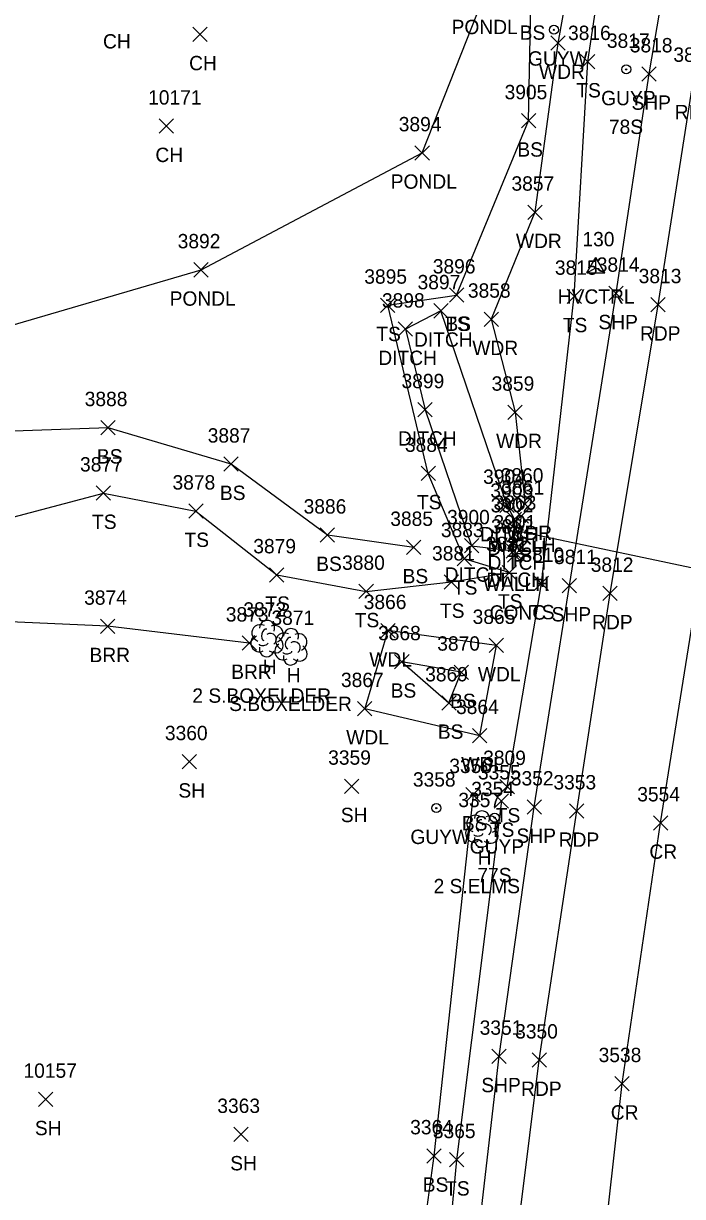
# Model space of a CAD drawing. Extents: x 1769141 to 1770911, y 735471 to 741449.
# Drawn here: x 1770390.9 to 1770482.7, y 737963 to 738126.4 of the extents above; entities that cross this region are included whole.
import ezdxf

# ---------------------------------------------------------------- set-up
doc = ezdxf.new("R2010")
doc.units = 0
for name, color, linetype in [('C_A', 7, 'Continuous'), ('C_I', 7, 'Continuous'), ('CPSM', 7, 'Continuous'), ('D_A', 7, 'Continuous'), ('D_C', 7, 'Continuous'), ('D_I', 7, 'Continuous'), ('D_TIC', 7, 'Continuous'), ('DCP', 7, 'Continuous'), ('DD', 7, 'Continuous'), ('DHW', 7, 'Continuous'), ('L_A', 7, 'Continuous'), ('L_C', 7, 'Continuous'), ('L_I', 7, 'Continuous'), ('L_TIC', 7, 'Continuous'), ('LABL', 7, 'Continuous'), ('LAWA', 7, 'Continuous'), ('LAWE', 7, 'Continuous'), ('LELB', 7, 'Continuous'), ('LTD', 7, 'Continuous'), ('P_A', 7, 'Continuous'), ('P_I', 7, 'Continuous'), ('P_TIC', 7, 'Continuous'), ('PET', 7, 'Continuous'), ('PRC', 7, 'Continuous'), ('PSP', 7, 'Continuous'), ('U_A', 7, 'Continuous'), ('U_C', 7, 'Continuous'), ('U_I', 7, 'Continuous'), ('UPGW', 7, 'Continuous')]:
    doc.layers.add(name, color=color, linetype=linetype)

msp = doc.modelspace()

# ---------------------------------------------------------------- linework, layer by layer
at = {"layer": 'CPSM'}
for p, q in [((1770469.42, 738091.66), (1770470.67, 738093.82)), ((1770471.92, 738091.66), (1770470.67, 738093.82)), ((1770470.67, 738092.38), (1770470.67, 738093.82)), ((1770469.42, 738091.66), (1770470.67, 738092.38)), ((1770469.42, 738091.66), (1770471.92, 738091.66)), ((1770470.67, 738092.38), (1770470.67, 738092.38)), ((1770470.67, 738092.38), (1770471.92, 738091.66))]:
    msp.add_line(p, q, dxfattribs=at)
at = {"layer": 'D_TIC'}
for points in [[(1770448.09, 738085.39), (1770450.09, 738087.39)], [(1770450.09, 738085.39), (1770448.09, 738087.39)], [(1770443.13, 738082.84), (1770445.13, 738084.84)], [(1770445.13, 738082.84), (1770443.13, 738084.84)], [(1770445.87, 738071.61), (1770447.87, 738073.61)], [(1770447.87, 738071.61), (1770445.87, 738073.61)], [(1770457.3, 738058.28), (1770459.3, 738060.28)], [(1770459.3, 738058.28), (1770457.3, 738060.28)], [(1770458.31, 738056.34), (1770460.31, 738058.34)], [(1770460.31, 738056.34), (1770458.31, 738058.34)], [(1770459.26, 738056.79), (1770461.26, 738058.79)], [(1770461.26, 738056.79), (1770459.26, 738058.79)], [(1770458.73, 738054.67), (1770460.73, 738056.67)], [(1770460.73, 738054.67), (1770458.73, 738056.67)], [(1770458.35, 738054.31), (1770460.35, 738056.31)], [(1770460.35, 738054.31), (1770458.35, 738056.31)], [(1770452.36, 738052.65), (1770454.36, 738054.65)], [(1770454.36, 738052.65), (1770452.36, 738054.65)], [(1770458.18, 738051.93), (1770460.18, 738053.93)], [(1770460.18, 738051.93), (1770458.18, 738053.93)], [(1770458.35, 738051.36), (1770460.35, 738053.36)], [(1770460.35, 738051.36), (1770458.35, 738053.36)]]:
    msp.add_lwpolyline(points, dxfattribs=at)
at = {"layer": 'DCP'}
msp.add_lwpolyline([(1770501.55, 738046.88), (1770459.73, 738055.67)], dxfattribs=at)
at = {"layer": 'DD'}
for points in [[(1770449.09, 738086.39), (1770444.13, 738083.84), (1770446.87, 738072.61), (1770453.36, 738053.65), (1770459.18, 738052.93), (1770459.35, 738055.31), (1770459.31, 738057.34), (1770458.3, 738059.28)], [(1770458.3, 738059.28), (1770449.09, 738086.39)]]:
    msp.add_lwpolyline(points, dxfattribs=at)
at = {"layer": 'DHW'}
msp.add_lwpolyline([(1770460.26, 738057.79), (1770459.35, 738052.36)], dxfattribs=at)
at = {"layer": 'L_TIC'}
for points in [[(1770414.52, 738123.91), (1770416.52, 738125.91)], [(1770416.52, 738123.91), (1770414.52, 738125.91)], [(1770464.39, 738122.7), (1770466.39, 738124.7)], [(1770466.39, 738122.7), (1770464.39, 738124.7)], [(1770468.53, 738120.12), (1770470.53, 738122.12)], [(1770470.53, 738120.12), (1770468.53, 738122.12)], [(1770460.29, 738111.87), (1770462.29, 738113.87)], [(1770462.29, 738111.87), (1770460.29, 738113.87)], [(1770409.83, 738111.12), (1770411.83, 738113.12)], [(1770411.83, 738111.12), (1770409.83, 738113.12)], [(1770445.47, 738107.4), (1770447.47, 738109.4)], [(1770447.47, 738107.4), (1770445.47, 738109.4)], [(1770461.17, 738099.13), (1770463.17, 738101.13)], [(1770463.17, 738099.13), (1770461.17, 738101.13)], [(1770414.68, 738091.1), (1770416.68, 738093.1)], [(1770416.68, 738091.1), (1770414.68, 738093.1)], [(1770450.27, 738087.59), (1770452.27, 738089.59)], [(1770452.27, 738087.59), (1770450.27, 738089.59)], [(1770450.27, 738087.59), (1770452.27, 738089.59)], [(1770452.27, 738087.59), (1770450.27, 738089.59)], [(1770466.65, 738087.41), (1770468.65, 738089.41)], [(1770468.65, 738087.41), (1770466.65, 738089.41)], [(1770440.67, 738086.17), (1770442.67, 738088.17)], [(1770442.67, 738086.17), (1770440.67, 738088.17)], [(1770455.1, 738084.22), (1770457.1, 738086.22)], [(1770457.1, 738084.22), (1770455.1, 738086.22)], [(1770458.41, 738071.26), (1770460.41, 738073.26)], [(1770460.41, 738071.26), (1770458.41, 738073.26)], [(1770401.73, 738069.11), (1770403.73, 738071.11)], [(1770403.73, 738069.11), (1770401.73, 738071.11)], [(1770418.86, 738064.03), (1770420.86, 738066.03)], [(1770420.86, 738064.03), (1770418.86, 738066.03)], [(1770446.33, 738062.74), (1770448.33, 738064.74)], [(1770448.33, 738062.74), (1770446.33, 738064.74)], [(1770401.08, 738060), (1770403.08, 738062)], [(1770403.08, 738060), (1770401.08, 738062)], [(1770459.8, 738058.46), (1770461.8, 738060.46)], [(1770461.8, 738058.46), (1770459.8, 738060.46)], [(1770413.96, 738057.49), (1770415.96, 738059.49)], [(1770415.96, 738057.49), (1770413.96, 738059.49)], [(1770432.27, 738054.14), (1770434.27, 738056.14)], [(1770434.27, 738054.14), (1770432.27, 738056.14)], [(1770444.29, 738052.42), (1770446.29, 738054.42)], [(1770446.29, 738052.42), (1770444.29, 738054.42)], [(1770451.34, 738050.85), (1770453.34, 738052.85)], [(1770453.34, 738050.85), (1770451.34, 738052.85)], [(1770425.22, 738048.6), (1770427.22, 738050.6)], [(1770427.22, 738048.6), (1770425.22, 738050.6)], [(1770457.61, 738048.91), (1770459.61, 738050.91)], [(1770459.61, 738048.91), (1770457.61, 738050.91)], [(1770449.54, 738047.61), (1770451.54, 738049.61)], [(1770451.54, 738047.61), (1770449.54, 738049.61)], [(1770462.09, 738047.41), (1770464.09, 738049.41)], [(1770464.09, 738047.41), (1770462.09, 738049.41)], [(1770437.67, 738046.3), (1770439.67, 738048.3)], [(1770439.67, 738046.3), (1770437.67, 738048.3)], [(1770401.65, 738041.44), (1770403.65, 738043.44)], [(1770403.65, 738041.44), (1770401.65, 738043.44)], [(1770440.7, 738040.83), (1770442.7, 738042.83)], [(1770442.7, 738040.83), (1770440.7, 738042.83)], [(1770421.38, 738039.1), (1770423.38, 738041.1)], [(1770423.38, 738039.1), (1770421.38, 738041.1)], [(1770455.81, 738038.77), (1770457.81, 738040.77)], [(1770457.81, 738038.77), (1770455.81, 738040.77)], [(1770442.64, 738036.49), (1770444.64, 738038.49)], [(1770444.64, 738036.49), (1770442.64, 738038.49)], [(1770450.92, 738035.04), (1770452.92, 738037.04)], [(1770452.92, 738035.04), (1770450.92, 738037.04)], [(1770449.2, 738030.76), (1770451.2, 738032.76)], [(1770451.2, 738030.76), (1770449.2, 738032.76)], [(1770437.47, 738029.97), (1770439.47, 738031.97)], [(1770439.47, 738029.97), (1770437.47, 738031.97)], [(1770453.49, 738026.21), (1770455.49, 738028.21)], [(1770455.49, 738026.21), (1770453.49, 738028.21)], [(1770413.03, 738022.57), (1770415.03, 738024.57)], [(1770415.03, 738022.57), (1770413.03, 738024.57)], [(1770435.65, 738019.15), (1770437.65, 738021.15)], [(1770437.65, 738019.15), (1770435.65, 738021.15)], [(1770457.31, 738019.11), (1770459.31, 738021.11)], [(1770459.31, 738019.11), (1770457.31, 738021.11)], [(1770452.56, 738017.99), (1770454.56, 738019.99)], [(1770454.56, 738017.99), (1770452.56, 738019.99)], [(1770456.5, 738017.1), (1770458.5, 738019.1)], [(1770458.5, 738017.1), (1770456.5, 738019.1)], [(1770393.04, 737975.53), (1770395.04, 737977.53)], [(1770395.04, 737975.53), (1770393.04, 737977.53)], [(1770420.25, 737970.63), (1770422.25, 737972.63)], [(1770422.25, 737970.63), (1770420.25, 737972.63)], [(1770447.11, 737967.65), (1770449.11, 737969.65)], [(1770449.11, 737967.65), (1770447.11, 737969.65)], [(1770450.26, 737967.12), (1770452.26, 737969.12)], [(1770452.26, 737967.12), (1770450.26, 737969.12)]]:
    msp.add_lwpolyline(points, dxfattribs=at)
at = {"layer": 'LABL'}
msp.add_lwpolyline([(1770422.38, 738040.1), (1770402.65, 738042.44), (1770384.82, 738043.24)], dxfattribs=at)
at = {"layer": 'LAWA'}
for points in [[(1770401.02, 738228.12), (1770441.59, 738216.42), (1770465.55, 738205.78), (1770479.04, 738202.9), (1770472.71, 738177.36), (1770470.71, 738153.28), (1770465.39, 738123.7), (1770462.17, 738100.13), (1770456.1, 738085.22), (1770459.41, 738072.26), (1770460.8, 738059.46)], [(1770454.49, 738027.21), (1770456.81, 738039.77), (1770441.7, 738041.83), (1770438.47, 738030.97)], [(1770438.47, 738030.97), (1770454.49, 738027.21)]]:
    msp.add_lwpolyline(points, dxfattribs=at)
at = {"layer": 'LAWE'}
msp.add_lwpolyline([(1770380.6, 738081.82), (1770415.68, 738092.1), (1770446.47, 738108.4), (1770454.95, 738129.94), (1770461.31, 738167.46), (1770461.9, 738190.5), (1770439.85, 738196.12), (1770398.22, 738211.87)], dxfattribs=at)
at = {"layer": 'LELB'}
for points in [[(1770451.27, 738088.59), (1770461.29, 738112.87), (1770461.61, 738129.16), (1770467.58, 738166.42), (1770470.58, 738187.95), (1770471.3, 738199.14), (1770462.08, 738199.87), (1770440.63, 738208.52), (1770399.83, 738216.6)], [(1770458.31, 738020.11), (1770463.09, 738048.41), (1770467.65, 738088.41), (1770469.53, 738121.12), (1770475.72, 738162.31), (1770479.04, 738202.9)], [(1770384.85, 738056.44), (1770402.08, 738061), (1770414.96, 738058.49), (1770426.22, 738049.6), (1770438.67, 738047.3), (1770450.54, 738048.61), (1770458.61, 738049.91), (1770452.34, 738051.85), (1770447.33, 738063.74), (1770441.67, 738087.17), (1770451.27, 738088.59)], [(1770445.29, 738053.42), (1770433.27, 738055.14), (1770419.86, 738065.03), (1770402.73, 738070.11), (1770381.59, 738069.35)], [(1770443.64, 738037.49), (1770450.2, 738031.76), (1770451.92, 738036.04)], [(1770451.92, 738036.04), (1770443.64, 738037.49)], [(1770453.56, 738018.99), (1770448.11, 737968.65), (1770442.38, 737926.78), (1770424.46, 737926.36), (1770399.32, 737925.8), (1770378.87, 737916.16)], [(1770457.5, 738018.1), (1770451.26, 737968.12), (1770447.31, 737925.65), (1770426.56, 737914.91), (1770405.79, 737915.11), (1770379.14, 737894.14)]]:
    msp.add_lwpolyline(points, dxfattribs=at)
at = {"layer": 'LTD'}
for p, q in [((1770424.83, 738040.78), (1770424.83, 738040.78)), ((1770424.83, 738040.78), (1770424.83, 738040.78)), ((1770428.17, 738039.63), (1770428.17, 738039.63)), ((1770428.17, 738039.63), (1770428.17, 738039.63)), ((1770454.77, 738014.24), (1770454.77, 738014.24)), ((1770454.77, 738014.24), (1770454.77, 738014.24))]:
    msp.add_line(p, q, dxfattribs=at)
for centre in [(1770424.88, 738042.21), (1770428.22, 738041.06), (1770454.81, 738015.67)]:
    msp.add_arc(centre, 1.05, 335.5272, 180.9563, dxfattribs=at)
for centre, major_axis, ratio, start_param, end_param in [((1770424.04, 738041.45), (1.21, -0.51), 0.895232, 1.570796, 4.712389), ((1770424.63, 738041.24), (-0.208, -0.792), 0.645439, 3.141593, 6.283185), ((1770425.88, 738041.36), (-1.14, -0.48), 0.949671, 1.570796, 4.712389), ((1770423.75, 738040.07), (0.58, -1.04), 0.959034, 3.141593, 6.283185), ((1770425.33, 738040.61), (-0.5, 0.667), 0.989748, 3.141593, 6.283185), ((1770425.83, 738039.95), (-1.09, 0.79), 0.841452, 1.570796, 4.712389), ((1770427.38, 738040.3), (1.21, -0.51), 0.895232, 1.570796, 4.712389), ((1770427.96, 738040.09), (-0.208, -0.792), 0.645439, 3.141593, 6.283185), ((1770428.67, 738039.46), (-0.5, 0.667), 0.989748, 3.141593, 6.283185), ((1770429.21, 738040.21), (-1.14, -0.48), 0.949671, 1.570796, 4.712389), ((1770424.83, 738039.28), (0.26, 1.06), 0.942809, 1.570796, 4.712389), ((1770424.38, 738040.03), (-0.625, -0.083), 0.423636, 0, 3.141593), ((1770427.09, 738038.92), (0.58, -1.04), 0.959034, 3.141593, 6.283185), ((1770427.71, 738038.88), (-0.625, -0.083), 0.423636, 0, 3.141593), ((1770429.17, 738038.8), (-1.09, 0.79), 0.841452, 1.570796, 4.712389), ((1770428.17, 738038.13), (0.26, 1.06), 0.942809, 1.570796, 4.712389), ((1770453.98, 738014.91), (1.21, -0.51), 0.895232, 1.570796, 4.712389), ((1770455.81, 738014.82), (-1.14, -0.48), 0.949671, 1.570796, 4.712389), ((1770453.68, 738013.53), (0.58, -1.04), 0.959034, 3.141593, 6.283185), ((1770454.56, 738014.7), (-0.208, -0.792), 0.645439, 3.141593, 6.283185), ((1770455.27, 738014.07), (-0.5, 0.667), 0.989748, 3.141593, 6.283185), ((1770455.77, 738013.41), (-1.09, 0.79), 0.841452, 1.570796, 4.712389), ((1770454.77, 738012.74), (0.26, 1.06), 0.942809, 1.570796, 4.712389), ((1770454.31, 738013.49), (-0.625, -0.083), 0.423636, 0, 3.141593)]:
    msp.add_ellipse(centre, major_axis=major_axis, ratio=ratio, start_param=start_param, end_param=end_param, dxfattribs=at)
at = {"layer": 'P_TIC'}
for points in [[(1770477.08, 738118.4), (1770479.08, 738120.4)], [(1770479.08, 738118.4), (1770477.08, 738120.4)], [(1770472.48, 738087.83), (1770474.48, 738089.83)], [(1770474.48, 738087.83), (1770472.48, 738089.83)], [(1770478.32, 738086.24), (1770480.32, 738088.24)], [(1770480.32, 738086.24), (1770478.32, 738088.24)], [(1770465.97, 738047.11), (1770467.97, 738049.11)], [(1770467.97, 738047.11), (1770465.97, 738049.11)], [(1770471.65, 738046.02), (1770473.65, 738048.02)], [(1770473.65, 738046.02), (1770471.65, 738048.02)], [(1770461.08, 738016.26), (1770463.08, 738018.26)], [(1770463.08, 738016.26), (1770461.08, 738018.26)], [(1770467.01, 738015.71), (1770469.01, 738017.71)], [(1770469.01, 738015.71), (1770467.01, 738017.71)], [(1770478.69, 738014.04), (1770480.69, 738016.04)], [(1770480.69, 738014.04), (1770478.69, 738016.04)], [(1770456.18, 737981.52), (1770458.18, 737983.52)], [(1770458.18, 737981.52), (1770456.18, 737983.52)], [(1770461.77, 737981), (1770463.77, 737983)], [(1770463.77, 737981), (1770461.77, 737983)], [(1770473.31, 737977.71), (1770475.31, 737979.71)], [(1770475.31, 737977.71), (1770473.31, 737979.71)]]:
    msp.add_lwpolyline(points, dxfattribs=at)
at = {"layer": 'PET'}
msp.add_lwpolyline([(1770457.07, 737800.74), (1770455.08, 737840.17), (1770454.66, 737867.53), (1770455.41, 737907.14), (1770458.91, 737951.02), (1770462.77, 737982), (1770468.01, 738016.71), (1770472.65, 738047.02), (1770479.32, 738087.24), (1770484.16, 738118.08), (1770491.23, 738160.7), (1770498.35, 738202.33), (1770505.32, 738243.58)], dxfattribs=at)
at = {"layer": 'PRC'}
msp.add_lwpolyline([(1770468.76, 737807.58), (1770466.84, 737850.58), (1770466.82, 737890.29), (1770469.34, 737934.23), (1770474.31, 737978.71), (1770479.69, 738015.04), (1770490.28, 738081.51), (1770499.05, 738134.54), (1770507.77, 738186.68), (1770516.39, 738236.25)], dxfattribs=at)
at = {"layer": 'PSP'}
msp.add_lwpolyline([(1770452.89, 737800.45), (1770450.15, 737840.19), (1770449.53, 737867.85), (1770450.27, 737907.19), (1770451, 737923.01), (1770453.64, 737951.55), (1770457.18, 737982.52), (1770462.08, 738017.26), (1770466.97, 738048.11), (1770473.48, 738088.83), (1770478.08, 738119.4), (1770485.23, 738161.48), (1770492.13, 738203.4), (1770499.17, 738244.91)], dxfattribs=at)
at = {"layer": 'UPGW'}
for centre, radius in [((1770464.82, 738125.55), 0.625), ((1770464.82, 738125.55), 0.0833), ((1770474.89, 738120.03), 0.625), ((1770474.89, 738120.03), 0.0833), ((1770448.44, 738017.1), 0.625), ((1770448.44, 738017.1), 0.0833), ((1770456.57, 738015.77), 0.625), ((1770456.57, 738015.77), 0.0833)]:
    msp.add_circle(centre, radius, dxfattribs=at)

# ---------------------------------------------------------------- texts
at = {"layer": 'C_A'}
msp.add_text('HVCTRL', height=2, dxfattribs=at).set_placement((1770465.36, 738087.38))
at = {"layer": 'C_I'}
msp.add_text('130', height=2, dxfattribs=at).set_placement((1770468.79, 738095.38))
at = {"layer": 'D_A'}
for s, p in [('DITCH', (1770445.33, 738081.39)), ('DITCH', (1770440.36, 738078.84)), ('DITCH', (1770443.11, 738067.61)), ('DITCH', (1770454.54, 738054.28)), ('DITCH', (1770455.55, 738052.34)), ('WALLH', (1770455.85, 738052.79)), ('DITCH', (1770455.58, 738050.31)), ('P', (1770459.11, 738050.67)), ('DITCH', (1770449.6, 738048.65)), ('WALLH', (1770454.94, 738047.36)), ('DITCH', (1770455.42, 738047.93))]:
    msp.add_text(s, height=2, dxfattribs=at).set_placement(p)
at = {"layer": 'D_C'}
msp.add_text('CONC', height=2, dxfattribs=at).set_placement((1770455.86, 738043.36))
at = {"layer": 'D_I'}
for s, p in [('3897', (1770445.83, 738089.39)), ('3898', (1770440.87, 738086.84)), ('3899', (1770443.6, 738075.61)), ('3904', (1770454.96, 738062.28)), ('3903', (1770455.97, 738060.34)), ('3861', (1770457.52, 738060.79)), ('3902', (1770456.01, 738058.31)), ('3863', (1770456.42, 738058.67)), ('3900', (1770449.94, 738056.65)), ('3862', (1770456.04, 738055.36)), ('3901', (1770456.41, 738055.93))]:
    msp.add_text(s, height=2, dxfattribs=at).set_placement(p)
at = {"layer": 'L_A'}
for s, p in [('PONDL', (1770450.57, 738124.94)), ('BS', (1770460.05, 738124.16)), ('CH', (1770402.02, 738122.94)), ('CH', (1770414.01, 738119.91)), ('WDR', (1770462.75, 738118.7)), ('TS', (1770467.94, 738116.12)), ('CH', (1770409.32, 738107.12)), ('BS', (1770459.73, 738107.87)), ('PONDL', (1770442.09, 738103.4)), ('WDR', (1770459.53, 738095.13)), ('PONDL', (1770411.3, 738087.1)), ('TS', (1770449.68, 738083.59)), ('BS', (1770449.71, 738083.59)), ('TS', (1770466.06, 738083.41)), ('TS', (1770440.08, 738082.17)), ('WDR', (1770453.46, 738080.22)), ('WDR', (1770456.77, 738067.26)), ('BS', (1770401.17, 738065.11)), ('BS', (1770418.3, 738060.03)), ('TS', (1770445.74, 738058.74)), ('TS', (1770400.49, 738056)), ('TS', (1770413.37, 738053.49)), ('WDR', (1770458.17, 738054.46)), ('BS', (1770431.71, 738050.14)), ('BS', (1770443.74, 738048.42)), ('TS', (1770450.75, 738046.85)), ('TS', (1770457.02, 738044.91)), ('TS', (1770424.63, 738044.6)), ('TS', (1770448.95, 738043.61)), ('TS', (1770461.5, 738043.41)), ('TS', (1770437.08, 738042.3)), ('BRR', (1770400.14, 738037.44)), ('WDL', (1770439.11, 738036.83)), ('BRR', (1770419.87, 738035.1)), ('H', (1770424.27, 738035.78)), ('H', (1770427.6, 738034.63)), ('WDL', (1770454.23, 738034.77)), ('BS', (1770442.08, 738032.49)), ('BS', (1770450.36, 738031.04)), ('BS', (1770448.65, 738026.76)), ('WDL', (1770435.89, 738025.97)), ('WDL', (1770451.91, 738022.21)), ('SH', (1770412.52, 738018.57)), ('SH', (1770435.14, 738015.15)), ('BS', (1770452, 738013.99)), ('TS', (1770456.72, 738015.11)), ('TS', (1770455.9, 738013.1)), ('H', (1770454.2, 738009.24)), ('SH', (1770392.53, 737971.53)), ('SH', (1770419.74, 737966.63)), ('BS', (1770446.55, 737963.65)), ('TS', (1770449.67, 737963.12))]:
    msp.add_text(s, height=2, dxfattribs=at).set_placement(p)
at = {"layer": 'L_C'}
for s, p in [('2 S.BOXELDER', (1770414.46, 738031.78)), ('S.BOXELDER', (1770419.59, 738030.63)), ('2 S.ELMS', (1770448.06, 738005.24))]:
    msp.add_text(s, height=2, dxfattribs=at).set_placement(p)
at = {"layer": 'L_I'}
for s, p in [('3816', (1770466.79, 738124.12)), ('10171', (1770408.3, 738115.12)), ('3905', (1770457.95, 738115.87)), ('3894', (1770443.21, 738111.4)), ('3857', (1770458.91, 738103.13)), ('3892', (1770412.42, 738095.1)), ('3896', (1770447.95, 738091.59)), ('3896', (1770447.95, 738091.59)), ('3815', (1770464.96, 738091.41)), ('3895', (1770438.41, 738090.17)), ('3858', (1770452.84, 738088.22)), ('3859', (1770456.14, 738075.26)), ('3888', (1770399.47, 738073.11)), ('3887', (1770416.6, 738068.03)), ('3884', (1770444.07, 738066.74)), ('3877', (1770398.82, 738064)), ('3878', (1770411.7, 738061.49)), ('3860', (1770457.41, 738062.46)), ('3886', (1770429.96, 738058.14)), ('3885', (1770442.03, 738056.42)), ('3883', (1770449.08, 738054.85)), ('3882', (1770455.35, 738052.91)), ('3879', (1770422.95, 738052.6)), ('3881', (1770447.85, 738051.61)), ('3810', (1770460.31, 738051.41)), ('3880', (1770435.32, 738050.3)), ('3874', (1770399.39, 738045.44)), ('3866', (1770438.33, 738044.83)), ('3873', (1770419.12, 738043.1)), ('3872', (1770421.57, 738043.78)), ('3871', (1770425.48, 738042.63)), ('3865', (1770453.5, 738042.77)), ('3868', (1770440.33, 738040.49)), ('3870', (1770448.57, 738039.04)), ('3867', (1770435.16, 738033.97)), ('3869', (1770446.89, 738034.76)), ('3864', (1770451.19, 738030.21)), ('3360', (1770410.64, 738026.57)), ('3359', (1770433.38, 738023.15)), ('3356', (1770450.25, 738021.99)), ('3809', (1770454.97, 738023.11)), ('3355', (1770454.24, 738021.1)), ('3357', (1770451.51, 738017.24)), ('10157', (1770390.94, 737979.53)), ('3363', (1770417.94, 737974.63)), ('3364', (1770444.8, 737971.65)), ('3365', (1770447.96, 737971.12))]:
    msp.add_text(s, height=2, dxfattribs=at).set_placement(p)
at = {"layer": 'P_A'}
for s, p in [('SHP', (1770475.62, 738114.4)), ('RDP', (1770481.65, 738113.08)), ('SHP', (1770471.02, 738083.83)), ('RDP', (1770476.81, 738082.24)), ('SHP', (1770464.5, 738043.11)), ('RDP', (1770470.14, 738042.02)), ('SHP', (1770459.61, 738012.26)), ('RDP', (1770465.49, 738011.71)), ('CR', (1770478.12, 738010.04)), ('SHP', (1770454.71, 737977.52)), ('RDP', (1770460.25, 737977)), ('CR', (1770472.74, 737973.71))]:
    msp.add_text(s, height=2, dxfattribs=at).set_placement(p)
at = {"layer": 'P_I'}
for s, p in [('3818', (1770475.39, 738122.4)), ('3819', (1770481.46, 738121.08)), ('3814', (1770470.79, 738091.83)), ('3813', (1770476.63, 738090.24)), ('3811', (1770464.84, 738051.11)), ('3812', (1770469.95, 738050.02)), ('3352', (1770458.82, 738020.26)), ('3353', (1770464.75, 738019.71)), ('3554', (1770476.43, 738018.04)), ('3351', (1770454.48, 737985.52)), ('3350', (1770459.42, 737985)), ('3538', (1770471.05, 737981.71))]:
    msp.add_text(s, height=2, dxfattribs=at).set_placement(p)
at = {"layer": 'U_A'}
for s, p in [('GUYW', (1770461.21, 738120.55)), ('GUYP', (1770471.4, 738115.03)), ('GUYW', (1770444.83, 738012.1)), ('GUYP', (1770453.09, 738010.77))]:
    msp.add_text(s, height=2, dxfattribs=at).set_placement(p)
at = {"layer": 'U_C'}
for s, p in [('78S', (1770472.48, 738111.03)), ('77S', (1770454.16, 738006.77))]:
    msp.add_text(s, height=2, dxfattribs=at).set_placement(p)
at = {"layer": 'U_I'}
for s, p in [('3817', (1770472.2, 738123.03)), ('3358', (1770445.18, 738020.1)), ('3354', (1770453.31, 738018.77))]:
    msp.add_text(s, height=2, dxfattribs=at).set_placement(p)

doc.saveas('drawing.dxf')
